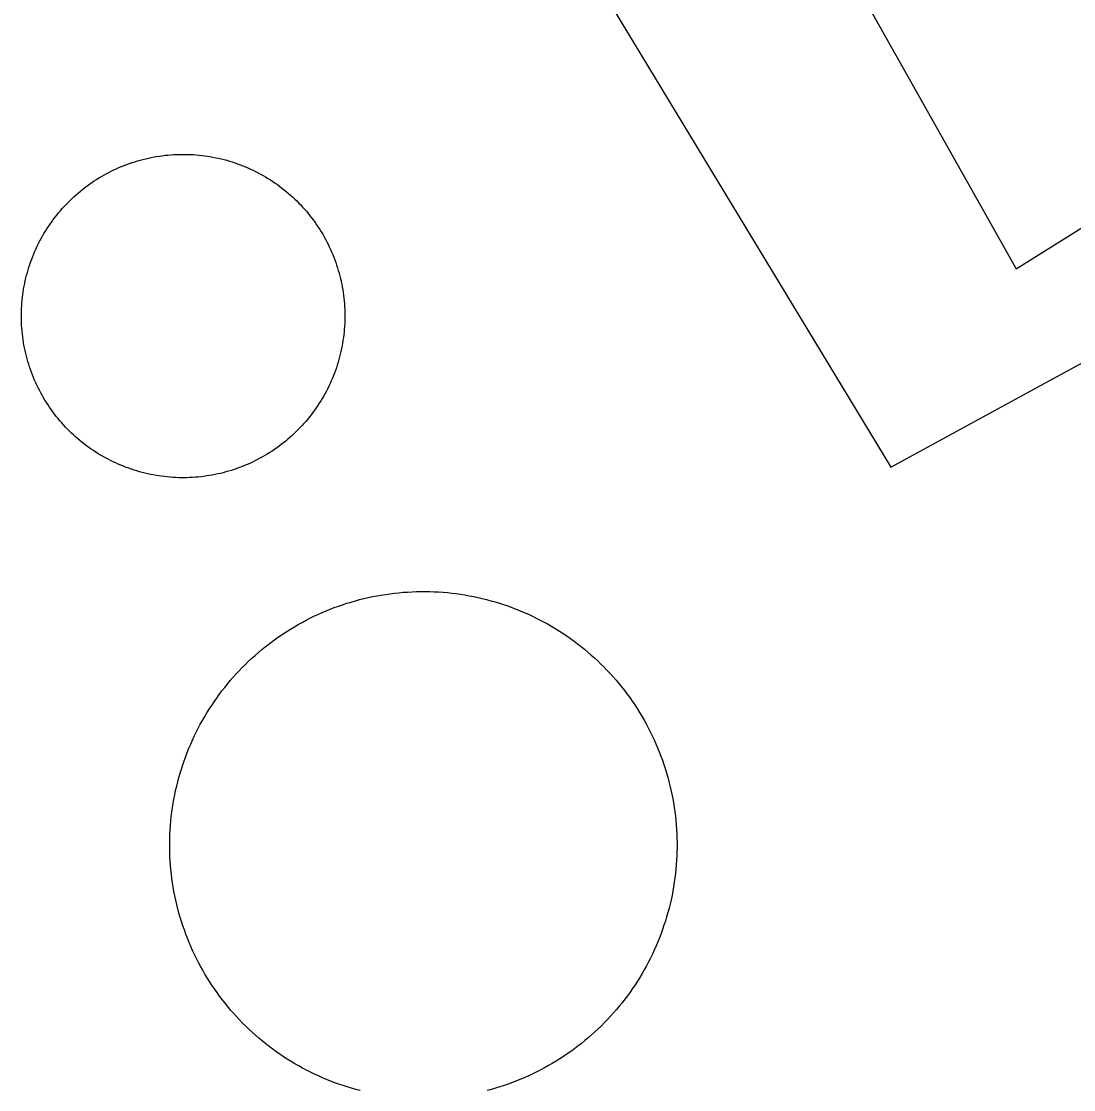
# Model space of a CAD drawing. Extents: x 3651524 to 3689615, y 505651 to 531377.
# Drawn here: x 3680926.8 to 3680996.9, y 516828.2 to 516899.4 of the extents above; entities that cross this region are included whole.
import ezdxf

# ---------------------------------------------------------------- set-up
doc = ezdxf.new("R2010")
doc.units = 0
doc.layers.add('V-DOMW-TANK', color=7, linetype='Continuous')
doc.layers.add('V-UTIL-LINE', color=7, linetype='Continuous')

msp = doc.modelspace()

# ---------------------------------------------------------------- linework, layer by layer
at = {"layer": 'V-DOMW-TANK'}
for points in [[(3680931.968, 516888.968), (3680932.13, 516889.066), (3680932.292, 516889.159), (3680932.458, 516889.251), (3680932.624, 516889.337), (3680932.792, 516889.423), (3680932.96, 516889.505), (3680933.13, 516889.581), (3680933.302, 516889.66), (3680933.476, 516889.732), (3680933.65, 516889.802), (3680933.826, 516889.869), (3680934.002, 516889.933), (3680934.18, 516889.994), (3680934.358, 516890.052), (3680934.539, 516890.107), (3680934.721, 516890.158), (3680934.901, 516890.205), (3680935.083, 516890.25), (3680935.268, 516890.293), (3680935.452, 516890.332), (3680935.636, 516890.367), (3680935.821, 516890.4), (3680936.007, 516890.428), (3680936.193, 516890.453), (3680936.38, 516890.478), (3680936.566, 516890.496), (3680936.755, 516890.51), (3680936.941, 516890.525), (3680937.127, 516890.533), (3680937.318, 516890.539), (3680937.504, 516890.541), (3680937.693, 516890.541), (3680937.881, 516890.535), (3680938.069, 516890.531), (3680938.256, 516890.521), (3680938.444, 516890.508), (3680938.631, 516890.49), (3680938.819, 516890.469), (3680939.005, 516890.445), (3680939.192, 516890.42), (3680939.376, 516890.389), (3680939.56, 516890.359), (3680939.747, 516890.32), (3680939.929, 516890.281), (3680940.113, 516890.24), (3680940.296, 516890.193), (3680940.476, 516890.144), (3680940.656, 516890.09), (3680940.836, 516890.035), (3680941.014, 516889.978), (3680941.193, 516889.916), (3680941.369, 516889.849), (3680941.545, 516889.783), (3680941.719, 516889.712), (3680941.891, 516889.638), (3680942.063, 516889.562), (3680942.233, 516889.482), (3680942.401, 516889.398), (3680942.569, 516889.312), (3680942.737, 516889.222), (3680942.899, 516889.132), (3680943.064, 516889.038), (3680943.222, 516888.942), (3680943.382, 516888.841), (3680943.542, 516888.739), (3680943.695, 516888.632), (3680943.849, 516888.526), (3680944, 516888.413), (3680944.15, 516888.298), (3680944.297, 516888.184), (3680944.443, 516888.065), (3680944.588, 516887.944), (3680944.729, 516887.821), (3680944.869, 516887.694), (3680945.006, 516887.565), (3680945.141, 516887.436), (3680945.272, 516887.301), (3680945.403, 516887.168), (3680945.53, 516887.029), (3680945.659, 516886.889), (3680945.78, 516886.746), (3680945.899, 516886.603), (3680946.018, 516886.455), (3680946.132, 516886.308), (3680946.245, 516886.156), (3680946.356, 516886.005), (3680946.464, 516885.851), (3680946.569, 516885.695), (3680946.673, 516885.536), (3680946.769, 516885.376), (3680946.866, 516885.216), (3680946.96, 516885.052), (3680947.05, 516884.889), (3680947.138, 516884.723), (3680947.222, 516884.555), (3680947.304, 516884.385), (3680947.384, 516884.213), (3680947.459, 516884.043), (3680947.533, 516883.869), (3680947.603, 516883.695)], [(3680926.805, 516879.517), (3680926.803, 516879.705), (3680926.803, 516879.893), (3680926.807, 516880.082), (3680926.814, 516880.268), (3680926.824, 516880.459), (3680926.838, 516880.643), (3680926.855, 516880.831), (3680926.875, 516881.018), (3680926.898, 516881.204), (3680926.924, 516881.391), (3680926.955, 516881.577), (3680926.988, 516881.761), (3680927.025, 516881.946), (3680927.063, 516882.13), (3680927.106, 516882.312), (3680927.152, 516882.494), (3680927.201, 516882.677), (3680927.254, 516882.857), (3680927.309, 516883.037), (3680927.369, 516883.215), (3680927.43, 516883.394), (3680927.494, 516883.57), (3680927.561, 516883.744), (3680927.633, 516883.918), (3680927.704, 516884.092), (3680927.784, 516884.262), (3680927.864, 516884.434), (3680927.946, 516884.604), (3680928.032, 516884.77), (3680928.12, 516884.936), (3680928.214, 516885.099), (3680928.307, 516885.261), (3680928.403, 516885.423), (3680928.503, 516885.581), (3680928.606, 516885.738), (3680928.712, 516885.894), (3680928.821, 516886.048), (3680928.931, 516886.199), (3680929.044, 516886.349), (3680929.161, 516886.498), (3680929.279, 516886.644), (3680929.4, 516886.787), (3680929.523, 516886.926), (3680929.65, 516887.068), (3680929.779, 516887.205), (3680929.91, 516887.34), (3680930.043, 516887.473), (3680930.178, 516887.602), (3680930.316, 516887.731), (3680930.457, 516887.856), (3680930.6, 516887.979), (3680930.742, 516888.1), (3680930.889, 516888.217), (3680931.037, 516888.333), (3680931.188, 516888.446), (3680931.34, 516888.557), (3680931.495, 516888.663), (3680931.651, 516888.767), (3680931.809, 516888.87), (3680931.968, 516888.968)], [(3680947.603, 516883.695), (3680947.67, 516883.518), (3680947.734, 516883.342), (3680947.793, 516883.164), (3680947.853, 516882.986), (3680947.906, 516882.806), (3680947.957, 516882.626), (3680948.006, 516882.443), (3680948.051, 516882.261), (3680948.092, 516882.077), (3680948.131, 516881.894), (3680948.166, 516881.708), (3680948.199, 516881.524), (3680948.227, 516881.337), (3680948.254, 516881.151), (3680948.277, 516880.963), (3680948.295, 516880.778), (3680948.313, 516880.592), (3680948.324, 516880.403), (3680948.334, 516880.215), (3680948.34, 516880.029), (3680948.34, 516879.84), (3680948.34, 516879.65), (3680948.338, 516879.463), (3680948.332, 516879.277), (3680948.32, 516879.089), (3680948.307, 516878.9), (3680948.291, 516878.714), (3680948.27, 516878.527), (3680948.246, 516878.341), (3680948.219, 516878.155), (3680948.191, 516877.968), (3680948.158, 516877.784), (3680948.121, 516877.6), (3680948.082, 516877.413), (3680948.039, 516877.233), (3680947.992, 516877.051), (3680947.943, 516876.869), (3680947.892, 516876.688), (3680947.836, 516876.508), (3680947.777, 516876.33), (3680947.713, 516876.152), (3680947.652, 516875.976), (3680947.582, 516875.8), (3680947.513, 516875.627), (3680947.439, 516875.453), (3680947.361, 516875.281), (3680947.281, 516875.111), (3680947.199, 516874.943), (3680947.113, 516874.776), (3680947.025, 516874.61), (3680946.933, 516874.446), (3680946.839, 516874.282), (3680946.741, 516874.122), (3680946.64, 516873.962), (3680946.538, 516873.805), (3680946.431, 516873.651), (3680946.325, 516873.498), (3680946.214, 516873.344), (3680946.1, 516873.194), (3680945.987, 516873.047), (3680945.868, 516872.902), (3680945.745, 516872.758), (3680945.62, 516872.617), (3680945.495, 516872.478), (3680945.366, 516872.34), (3680945.235, 516872.205), (3680945.102, 516872.072), (3680944.967, 516871.941), (3680944.83, 516871.814), (3680944.689, 516871.691), (3680944.547, 516871.566), (3680944.402, 516871.445), (3680944.254, 516871.327), (3680944.109, 516871.214), (3680943.959, 516871.099), (3680943.806, 516870.989), (3680943.65, 516870.882), (3680943.495, 516870.778), (3680943.337, 516870.677), (3680943.177, 516870.575), (3680943.015, 516870.479), (3680942.854, 516870.387), (3680942.688, 516870.294), (3680942.522, 516870.206), (3680942.354, 516870.122), (3680942.186, 516870.041), (3680942.014, 516869.959), (3680941.842, 516869.885), (3680941.67, 516869.809), (3680941.496, 516869.742), (3680941.32, 516869.676), (3680941.141, 516869.61), (3680940.965, 516869.551), (3680940.785, 516869.494), (3680940.605, 516869.438), (3680940.425, 516869.387), (3680940.242, 516869.338), (3680940.06, 516869.293), (3680939.878, 516869.252), (3680939.696, 516869.213)], [(3680939.696, 516869.213), (3680939.509, 516869.178), (3680939.323, 516869.146), (3680939.138, 516869.117), (3680938.952, 516869.09), (3680938.766, 516869.07), (3680938.577, 516869.049), (3680938.391, 516869.033), (3680938.205, 516869.021), (3680938.016, 516869.012), (3680937.828, 516869.004), (3680937.639, 516869.002), (3680937.451, 516869.002), (3680937.265, 516869.004), (3680937.076, 516869.014), (3680936.888, 516869.025), (3680936.701, 516869.037), (3680936.513, 516869.055), (3680936.327, 516869.074), (3680936.14, 516869.098), (3680935.954, 516869.123), (3680935.769, 516869.154), (3680935.583, 516869.189), (3680935.401, 516869.223), (3680935.214, 516869.264), (3680935.032, 516869.307), (3680934.85, 516869.352), (3680934.668, 516869.402), (3680934.487, 516869.455), (3680934.309, 516869.508), (3680934.129, 516869.567), (3680933.953, 516869.629), (3680933.777, 516869.694), (3680933.601, 516869.762), (3680933.427, 516869.832), (3680933.255, 516869.907), (3680933.083, 516869.983), (3680932.913, 516870.063), (3680932.743, 516870.145), (3680932.577, 516870.231), (3680932.411, 516870.321), (3680932.247, 516870.411), (3680932.083, 516870.505), (3680931.923, 516870.604), (3680931.764, 516870.704), (3680931.606, 516870.806), (3680931.45, 516870.911), (3680931.297, 516871.019), (3680931.145, 516871.13), (3680930.996, 516871.245), (3680930.848, 516871.359), (3680930.701, 516871.478), (3680930.557, 516871.601), (3680930.416, 516871.724), (3680930.277, 516871.851), (3680930.14, 516871.978), (3680930.004, 516872.109), (3680929.871, 516872.242), (3680929.742, 516872.377), (3680929.613, 516872.517), (3680929.488, 516872.656), (3680929.365, 516872.799), (3680929.245, 516872.941), (3680929.128, 516873.088), (3680929.011, 516873.237), (3680928.901, 516873.387), (3680928.79, 516873.541), (3680928.681, 516873.694), (3680928.577, 516873.85), (3680928.475, 516874.008), (3680928.376, 516874.167), (3680928.28, 516874.329), (3680928.186, 516874.491), (3680928.096, 516874.657), (3680928.008, 516874.823), (3680927.922, 516874.991), (3680927.84, 516875.161), (3680927.762, 516875.331), (3680927.686, 516875.503), (3680927.612, 516875.675), (3680927.543, 516875.851), (3680927.475, 516876.025), (3680927.412, 516876.203), (3680927.35, 516876.381), (3680927.293, 516876.559), (3680927.24, 516876.74), (3680927.186, 516876.92), (3680927.141, 516877.102), (3680927.094, 516877.284), (3680927.051, 516877.467), (3680927.014, 516877.651), (3680926.977, 516877.835), (3680926.947, 516878.022), (3680926.916, 516878.206), (3680926.891, 516878.392), (3680926.869, 516878.577), (3680926.85, 516878.767), (3680926.834, 516878.953), (3680926.822, 516879.142), (3680926.809, 516879.328), (3680926.805, 516879.517)], [(3680942.589, 516857.365), (3680942.815, 516857.556), (3680943.044, 516857.74), (3680943.275, 516857.923), (3680943.509, 516858.099), (3680943.751, 516858.273), (3680943.99, 516858.443), (3680944.234, 516858.607), (3680944.482, 516858.768), (3680944.732, 516858.924), (3680944.983, 516859.078), (3680945.241, 516859.223), (3680945.497, 516859.368), (3680945.758, 516859.506), (3680946.02, 516859.641), (3680946.286, 516859.77), (3680946.55, 516859.895), (3680946.823, 516860.016), (3680947.091, 516860.13), (3680947.365, 516860.241), (3680947.64, 516860.347), (3680947.916, 516860.446), (3680948.195, 516860.544), (3680948.475, 516860.636), (3680948.758, 516860.722), (3680949.041, 516860.806), (3680949.327, 516860.88), (3680949.612, 516860.952), (3680949.899, 516861.019), (3680950.187, 516861.081), (3680950.476, 516861.136), (3680950.767, 516861.189), (3680951.058, 516861.234), (3680951.349, 516861.275), (3680951.641, 516861.314), (3680951.934, 516861.341), (3680952.229, 516861.369), (3680952.522, 516861.39), (3680952.817, 516861.406), (3680953.114, 516861.416), (3680953.407, 516861.423), (3680953.702, 516861.423), (3680953.997, 516861.416), (3680954.292, 516861.408), (3680954.584, 516861.392), (3680954.879, 516861.373), (3680955.172, 516861.347), (3680955.467, 516861.316), (3680955.758, 516861.283), (3680956.051, 516861.24), (3680956.342, 516861.191), (3680956.63, 516861.142), (3680956.921, 516861.087), (3680957.21, 516861.025), (3680957.495, 516860.96), (3680957.783, 516860.888), (3680958.068, 516860.812), (3680958.353, 516860.732), (3680958.633, 516860.646), (3680958.914, 516860.554), (3680959.192, 516860.46), (3680959.471, 516860.36), (3680959.745, 516860.253), (3680960.02, 516860.143), (3680960.29, 516860.028), (3680960.561, 516859.909), (3680960.827, 516859.784), (3680961.093, 516859.655), (3680961.355, 516859.524), (3680961.615, 516859.385), (3680961.873, 516859.241), (3680962.129, 516859.094), (3680962.381, 516858.942), (3680962.631, 516858.787), (3680962.879, 516858.627), (3680963.125, 516858.461), (3680963.366, 516858.293), (3680963.604, 516858.119), (3680963.839, 516857.941), (3680964.073, 516857.761), (3680964.302, 516857.576), (3680964.528, 516857.386), (3680964.751, 516857.193), (3680964.97, 516856.997), (3680965.185, 516856.796), (3680965.398, 516856.591), (3680965.609, 516856.382), (3680965.812, 516856.171), (3680966.012, 516855.956), (3680966.211, 516855.737), (3680966.403, 516855.514), (3680966.594, 516855.287), (3680966.778, 516855.059), (3680966.961, 516854.828), (3680967.139, 516854.592), (3680967.313, 516854.355), (3680967.481, 516854.113), (3680967.647, 516853.87), (3680967.806, 516853.622), (3680967.962, 516853.372), (3680968.116, 516853.12)], [(3680936.966, 516841.438), (3680936.914, 516841.727), (3680936.869, 516842.02), (3680936.826, 516842.311), (3680936.791, 516842.603), (3680936.761, 516842.896), (3680936.734, 516843.189), (3680936.714, 516843.484), (3680936.697, 516843.779), (3680936.687, 516844.074), (3680936.683, 516844.367), (3680936.683, 516844.662), (3680936.685, 516844.957), (3680936.695, 516845.252), (3680936.714, 516845.546), (3680936.732, 516845.841), (3680936.757, 516846.132), (3680936.787, 516846.427), (3680936.822, 516846.72), (3680936.863, 516847.013), (3680936.91, 516847.304), (3680936.959, 516847.592), (3680937.017, 516847.883), (3680937.076, 516848.172), (3680937.144, 516848.461), (3680937.213, 516848.745), (3680937.291, 516849.03), (3680937.371, 516849.313), (3680937.459, 516849.595), (3680937.545, 516849.876), (3680937.643, 516850.154), (3680937.744, 516850.431), (3680937.85, 516850.707), (3680937.959, 516850.98), (3680938.076, 516851.252), (3680938.194, 516851.52), (3680938.319, 516851.789), (3680938.448, 516852.053), (3680938.581, 516852.315), (3680938.719, 516852.577), (3680938.862, 516852.835), (3680939.009, 516853.089), (3680939.161, 516853.343), (3680939.317, 516853.593), (3680939.476, 516853.841), (3680939.642, 516854.085), (3680939.81, 516854.326), (3680939.984, 516854.566), (3680940.16, 516854.801), (3680940.343, 516855.033), (3680940.527, 516855.262), (3680940.715, 516855.49), (3680940.91, 516855.711), (3680941.107, 516855.93), (3680941.307, 516856.147), (3680941.514, 516856.358), (3680941.723, 516856.567), (3680941.932, 516856.772), (3680942.147, 516856.974), (3680942.366, 516857.171), (3680942.589, 516857.365)], [(3680968.116, 516853.12), (3680968.263, 516852.864), (3680968.406, 516852.606), (3680968.546, 516852.346), (3680968.681, 516852.084), (3680968.81, 516851.819), (3680968.935, 516851.551), (3680969.054, 516851.283), (3680969.17, 516851.013), (3680969.281, 516850.738), (3680969.385, 516850.464), (3680969.488, 516850.187), (3680969.584, 516849.909), (3680969.674, 516849.628), (3680969.762, 516849.346), (3680969.844, 516849.063), (3680969.92, 516848.778), (3680969.99, 516848.491), (3680970.057, 516848.205), (3680970.119, 516847.916), (3680970.176, 516847.627), (3680970.227, 516847.336), (3680970.274, 516847.046), (3680970.315, 516846.755), (3680970.352, 516846.46), (3680970.383, 516846.169), (3680970.407, 516845.874), (3680970.43, 516845.581), (3680970.444, 516845.286), (3680970.456, 516844.991), (3680970.461, 516844.697), (3680970.461, 516844.402), (3680970.456, 516844.107), (3680970.446, 516843.812), (3680970.432, 516843.519), (3680970.411, 516843.224), (3680970.385, 516842.931), (3680970.354, 516842.638), (3680970.321, 516842.347), (3680970.278, 516842.053), (3680970.233, 516841.762), (3680970.182, 516841.471), (3680970.127, 516841.184), (3680970.065, 516840.893), (3680970, 516840.607), (3680969.928, 516840.32), (3680969.852, 516840.035), (3680969.77, 516839.751), (3680969.684, 516839.47), (3680969.594, 516839.189), (3680969.498, 516838.911), (3680969.398, 516838.632), (3680969.293, 516838.358), (3680969.183, 516838.084), (3680969.066, 516837.815), (3680968.949, 516837.543), (3680968.824, 516837.275), (3680968.695, 516837.01), (3680968.562, 516836.748), (3680968.423, 516836.488), (3680968.279, 516836.23), (3680968.134, 516835.974), (3680967.982, 516835.722), (3680967.825, 516835.472), (3680967.667, 516835.225), (3680967.501, 516834.979), (3680967.331, 516834.737), (3680967.157, 516834.5), (3680966.981, 516834.266), (3680966.799, 516834.031), (3680966.614, 516833.801), (3680966.426, 516833.576), (3680966.236, 516833.353), (3680966.035, 516833.134), (3680965.834, 516832.918), (3680965.629, 516832.706), (3680965.422, 516832.497), (3680965.209, 516832.292), (3680964.994, 516832.091), (3680964.775, 516831.894), (3680964.554, 516831.702), (3680964.329, 516831.509), (3680964.099, 516831.325), (3680963.866, 516831.143), (3680963.633, 516830.965), (3680963.393, 516830.791), (3680963.151, 516830.623), (3680962.908, 516830.457), (3680962.66, 516830.297), (3680962.41, 516830.139), (3680962.158, 516829.988), (3680961.904, 516829.84), (3680961.646, 516829.697), (3680961.386, 516829.558), (3680961.124, 516829.425), (3680960.857, 516829.296), (3680960.591, 516829.171), (3680960.321, 516829.05), (3680960.051, 516828.935), (3680959.778, 516828.825), (3680959.502, 516828.72)], [(3680949.358, 516828.175), (3680949.073, 516828.251), (3680948.791, 516828.333), (3680948.508, 516828.421), (3680948.227, 516828.511), (3680947.949, 516828.605), (3680947.672, 516828.706), (3680947.396, 516828.81), (3680947.124, 516828.921), (3680946.849, 516829.035), (3680946.581, 516829.156), (3680946.313, 516829.279), (3680946.05, 516829.408), (3680945.786, 516829.543), (3680945.526, 516829.681), (3680945.268, 516829.824), (3680945.012, 516829.969), (3680944.76, 516830.123), (3680944.51, 516830.279), (3680944.263, 516830.438), (3680944.019, 516830.602), (3680943.777, 516830.772), (3680943.538, 516830.944), (3680943.3, 516831.122), (3680943.071, 516831.303), (3680942.841, 516831.489), (3680942.614, 516831.677), (3680942.391, 516831.87), (3680942.172, 516832.069), (3680941.957, 516832.269), (3680941.744, 516832.474), (3680941.537, 516832.681), (3680941.33, 516832.892), (3680941.129, 516833.109), (3680940.933, 516833.328), (3680940.736, 516833.547), (3680940.55, 516833.775), (3680940.363, 516834.004), (3680940.181, 516834.237), (3680940.003, 516834.471), (3680939.831, 516834.71), (3680939.661, 516834.952), (3680939.495, 516835.196), (3680939.337, 516835.444), (3680939.177, 516835.691), (3680939.026, 516835.945), (3680938.878, 516836.199), (3680938.735, 516836.457), (3680938.596, 516836.718), (3680938.463, 516836.98), (3680938.334, 516837.248), (3680938.209, 516837.512), (3680938.088, 516837.782), (3680937.973, 516838.051), (3680937.863, 516838.325), (3680937.754, 516838.602), (3680937.656, 516838.878), (3680937.559, 516839.157), (3680937.467, 516839.437), (3680937.381, 516839.718), (3680937.299, 516840.003), (3680937.224, 516840.287), (3680937.152, 516840.572), (3680937.084, 516840.861), (3680937.023, 516841.147), (3680936.966, 516841.438)], [(3680959.502, 516828.72), (3680959.227, 516828.616), (3680958.947, 516828.519), (3680958.666, 516828.429), (3680958.384, 516828.343), (3680958.101, 516828.261), (3680957.816, 516828.184)]]:
    msp.add_lwpolyline(points, dxfattribs=at)
at = {"layer": 'V-UTIL-LINE'}
msp.add_line((3680942.62, 516939.228), (3680984.709, 516869.709), dxfattribs=at)
for points in [[(3681029.556, 516986.633), (3681021.069, 516998.059), (3680952.09, 516955.676), (3680993.034, 516882.91), (3681060.933, 516925.457)], [(3680984.709, 516869.709), (3681066.61, 516914.39), (3681124.091, 516819.566), (3681184.974, 516719.57), (3681248.857, 516613.045), (3681249.539, 516611.141), (3681249.812, 516608.419), (3681248.317, 516604.88), (3681248.046, 516602.566), (3681250.363, 516596.442), (3681274.607, 516557.399), (3681328.41, 516468.696), (3681357.014, 516420.67), (3681404.415, 516341.22), (3681405.64, 516339.316), (3681407.682, 516339.723), (3681420.877, 516347.624), (3681457.61, 516370.372)]]:
    msp.add_lwpolyline(points, dxfattribs=at)

doc.saveas('drawing.dxf')
